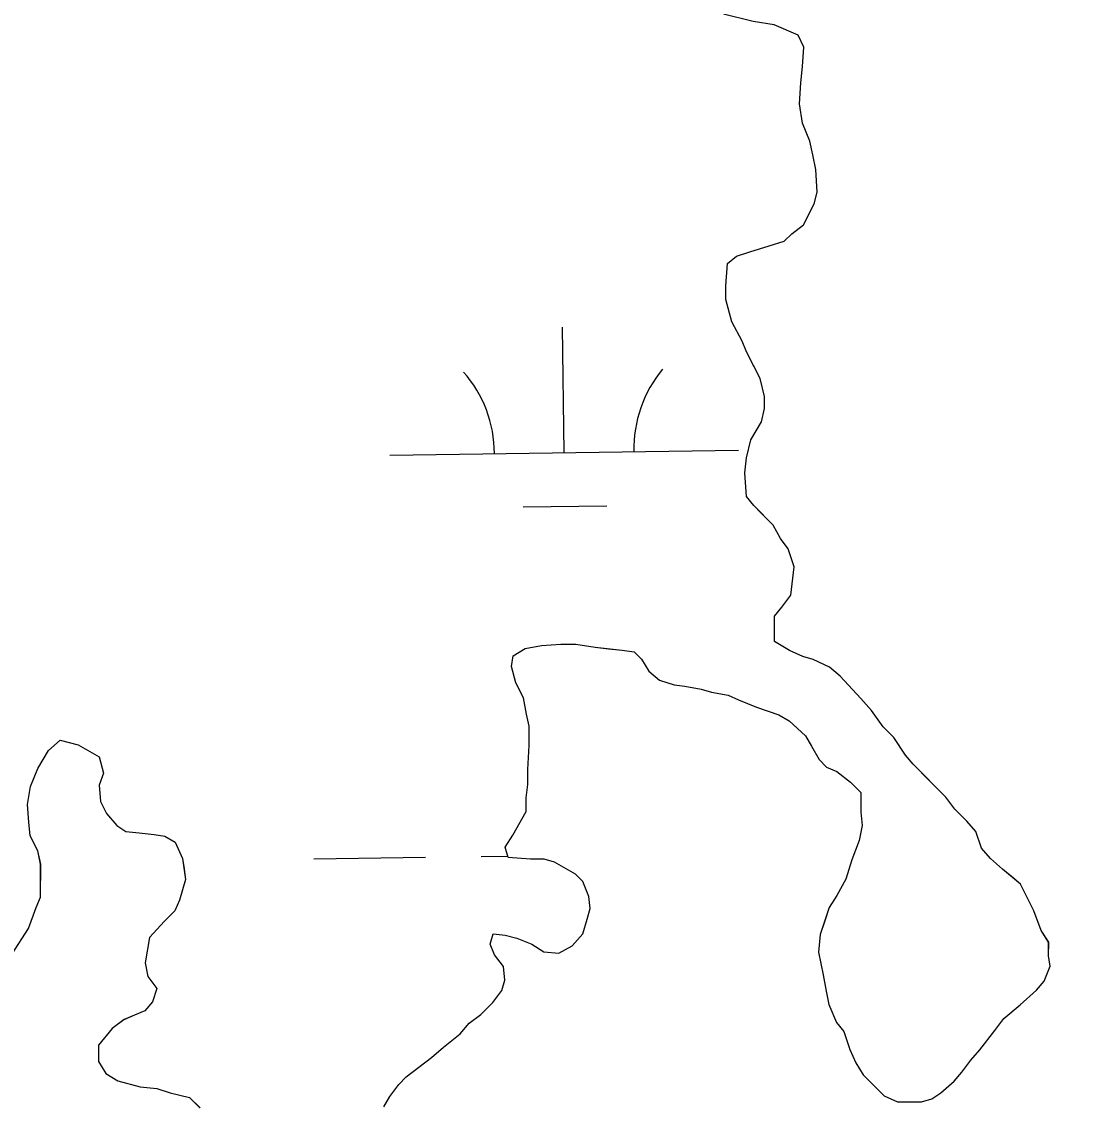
# Model space of a CAD drawing. Extents: x 3767014 to 3805179, y 361544 to 387384.
# Drawn here: x 3792089.7 to 3792392.4, y 368453.5 to 368763.9 of the extents above; entities that cross this region are included whole.
import ezdxf

# ---------------------------------------------------------------- set-up
doc = ezdxf.new("R2010")
doc.units = 0
for name, color, linetype in [('V-RIVR-EDGE', 7, 'Continuous'), ('V-TOPO-SHOR', 7, 'Continuous'), ('V-WETL-SWMP', 7, 'Continuous')]:
    doc.layers.add(name, color=color, linetype=linetype)

msp = doc.modelspace()

# ---------------------------------------------------------------- linework, layer by layer
at = {"layer": 'V-RIVR-EDGE'}
msp.add_spline([(3785266.865, 377529.211), (3785342.8, 377494.248), (3785391.258, 377467.439), (3785439.72, 377442.249), (3785475.246, 377418.707), (3785525.316, 377389.469), (3785575.383, 377359.422), (3785621.413, 377331.811), (3785722.351, 377269.288), (3785796.661, 377231.094), (3785852.385, 377199.415), (3785928.324, 377166.069), (3785964.678, 377149.804), (3786028.506, 377124.576), (3786060.018, 377113.175), (3786092.316, 377092.068), (3786117.34, 377073.405), (3786135.083, 377053.143), (3786154.458, 377039.347), (3786176.258, 377024.735), (3786206.946, 377006.867), (3786256.211, 376979.248), (3786328.098, 376942.677), (3786374.949, 376919.917), (3786491.265, 376862.208), (3786553.467, 376833.749), (3786619.713, 376805.279), (3786729.589, 376759.718), (3786796.656, 376736.099), (3786845.136, 376718.187), (3786867.767, 376712.469), (3787003.51, 376661.992), (3787089.16, 376631.048), (3787163.496, 376603.367), (3787230.559, 376578.13), (3787257.223, 376568.359), (3787300.044, 376551.27), (3787354.992, 376532.533), (3787409.127, 376512.181), (3787544.074, 376466.558), (3787612.756, 376442.126), (3787657.197, 376425.841), (3787730.724, 376398.162), (3787781.63, 376380.244), (3787834.96, 376361.511), (3787891.524, 376341.961), (3787940, 376322.432), (3787998.976, 376297.215), (3788050.697, 376281.721), (3788117.768, 376259.719), (3788176.757, 376240.164), (3788221.198, 376223.879), (3788259.981, 376209.226), (3788406.252, 376164.383), (3788541.215, 376125.23), (3788606.67, 376104.041), (3788679.39, 376077.173), (3788748.889, 376055.974), (3788871.693, 376005.528), (3788969.454, 375966.467), (3789047.013, 375933.926), (3789119.723, 375903.014), (3789155.253, 375881.09), (3789182.716, 375867.274), (3789214.225, 375854.256), (3789257.04, 375834.74), (3789281.286, 375828.21), (3789303.105, 375821.686), (3789328.955, 375809.491), (3789367.724, 375789.177), (3789414.577, 375767.225), (3789468.708, 375745.255), (3789509.105, 375728.981), (3789555.157, 375710.266), (3789585.849, 375694.015), (3789620.578, 375675.328), (3789681.97, 375646.062), (3789753.859, 375610.3), (3789792.633, 375591.603), (3789842.712, 375566.408), (3789897.64, 375539.584), (3789938.019, 375516.03), (3789968.727, 375506.25), (3790004.289, 375497.265), (3790030.972, 375494.773), (3790047.128, 375487.455), (3790077.007, 375469.589), (3790124.633, 375433.077), (3790192.442, 375382.768), (3790252.165, 375332.478), (3790290.91, 375302.459), (3790337.741, 375271.611), (3790406.357, 375220.491), (3790469.329, 375175.855), (3790570.248, 375106.054), (3790647.751, 375050.868), (3790691.367, 375028.115), (3790744.667, 374997.251), (3790806.838, 374955.852), (3790873.863, 374915.249), (3790932, 374877.903), (3791002.231, 374825.97), (3791052.265, 374782.175), (3791082.927, 374753.793), (3791131.331, 374705.149), (3791170.05, 374664.616), (3791192.631, 374638.681), (3791220.891, 374620.01), (3791288.67, 374557.569), (3791322.577, 374533.223), (3791362.944, 374504.817), (3791396.042, 374480.473), (3791434.785, 374449.645), (3791482.407, 374411.517), (3791534.052, 374365.291), (3791646.192, 374254.216), (3791707.514, 374196.644), (3791738.968, 374161.791), (3791773.65, 374123.694), (3791803.497, 374092.888), (3791829.321, 374070.18), (3791830.912, 374059.662), (3791837.316, 374032.958), (3791849.409, 374017.562), (3791884.123, 373992.405), (3791930.977, 373971.262), (3791954.393, 373955.838), (3791993.134, 373924.202), (3792026.979, 373874.785), (3792047.912, 373836.722), (3792063.186, 373799.482), (3792086.509, 373746.857), (3792112.249, 373690.181), (3792141.261, 373648.864), (3792158.993, 373624.558), (3792177.552, 373607.528), (3792214.702, 373586.409), (3792255.083, 373563.665), (3792301.119, 373538.48), (3792346.34, 373510.871), (3792382.671, 373485.71), (3792422.225, 373455.689), (3792479.537, 373411.875), (3792548.144, 373356.711), (3792619.168, 373298.307), (3792672.431, 373252.077), (3792709.534, 373212.357), (3792750.656, 373162.113), (3792839.385, 373068.08), (3792888.572, 373008.92), (3792945.027, 372945.699), (3792999.062, 372884.91), (3793053.898, 372820.884), (3793149.89, 372720.363), (3793208.761, 372653.092), (3793261.195, 372598.777), (3793315.232, 372538.796), (3793358.792, 372493.399), (3793409.592, 372432.618), (3793462.809, 372367.787), (3793498.283, 372323.219), (3793536.997, 372280.26), (3793578.124, 372232.443), (3793604.724, 372196.792), (3793668.438, 372125.466), (3793703.128, 372090.604), (3793760.41, 372034.66), (3793806.384, 371984.404), (3793839.438, 371942.268), (3793939.427, 371823.136), (3793981.333, 371763.186), (3794029.674, 371688.662), (3794050.609, 371651.408), (3794073.177, 371620.62), (3794178.796, 371488.535), (3794237.625, 371404.28), (3794268.243, 371358.106), (3794301.293, 371314.353), (3794332.724, 371269.794), (3794395.613, 371192), (3794429.476, 371149.862), (3794472.201, 371093.953), (3794523.788, 371024.274), (3794601.175, 370922.181), (3794640.679, 370871.942), (3794687.421, 370805.509), (3794733.389, 370752.828), (3794829.339, 370635.323), (3794895.463, 370557.521), (3794959.948, 370470.826), (3795013.158, 370403.569), (3795070.394, 370329.023), (3795159.854, 370203.448), (3795225.98, 370126.454), (3795296.13, 370041.363), (3795379.18, 369940.065), (3795459.001, 369841.201), (3795508.163, 369772.337), (3795554.103, 369708.333), (3795661.315, 369566.538), (3795715.338, 369500.897), (3795762.105, 369444.169), (3795798.366, 369390.703), (3795915.247, 369234.327), (3795963.601, 369165.465), (3796028.082, 369077.153), (3796043.387, 369052.853), (3796054.672, 369037.459), (3796077.242, 369007.48), (3796148.213, 368927.239), (3796183.677, 368878.627), (3796226.382, 368814.631), (3796275.531, 368740.105), (3796314.222, 368688.25), (3796353.714, 368633.158), (3796401.268, 368567.533), (3796456.873, 368487.33), (3796513.292, 368409.551), (3796545.533, 368365.8), (3796626.113, 368246.716), (3796670.449, 368188.377), (3796704.298, 368140.578), (3796751.041, 368074.145), (3796787.308, 368023.105), (3796838.907, 367958.278), (3796844.528, 367942.09), (3796845.295, 367925.104), (3796846.094, 367921.059), (3796852.559, 367919.425), (3796863.071, 367918.59), (3796875.166, 367904.003), (3796903.398, 367874.01), (3796931.629, 367844.017), (3796952.579, 367812.424), (3796982.392, 367767.87), (3797007.371, 367730.606), (3797037.194, 367690.095), (3797062.185, 367657.684), (3797075.869, 367631.77), (3797095.223, 367609.078), (3797126.665, 367569.372), (3797156.484, 367527.244), (3797212.099, 367451.085), (3797254.808, 367388.706), (3797302.183, 367327.228)], degree=3, dxfattribs=at)
at = {"layer": 'V-TOPO-SHOR'}
for points in [[(3792350.011, 368546.237), (3792345.309, 368550.958), (3792343.173, 368553.53), (3792339.759, 368558.675), (3792336.766, 368561.679), (3792333.35, 368566.396), (3792330.358, 368569.826), (3792324.376, 368576.263), (3792321.386, 368578.837), (3792316.68, 368580.988), (3792313.683, 368581.85), (3792309.833, 368583.57), (3792305.557, 368586.147), (3792305.569, 368593.427), (3792307.716, 368595.991), (3792310.292, 368599.412), (3792311.164, 368607.546), (3792309.46, 368612.689), (3792307.326, 368615.689), (3792305.192, 368619.547), (3792301.774, 368622.98), (3792299.636, 368625.124), (3792297.5, 368627.699), (3792297.086, 368634.549), (3792297.523, 368638.831), (3792298.817, 368643.968), (3792301.826, 368649.1), (3792302.69, 368652.952), (3792302.696, 368656.379), (3792301.42, 368661.517), (3792299.714, 368664.948), (3792297.582, 368669.234), (3792296.304, 368672.232), (3792293.316, 368677.807), (3792291.616, 368684.232), (3792291.624, 368688.086), (3792292.067, 368694.508), (3792294.639, 368696.644), (3792298.495, 368697.92), (3792304.064, 368699.622), (3792308.35, 368700.898), (3792310.495, 368703.036), (3792313.925, 368705.598), (3792316.936, 368711.587), (3792317.798, 368715.011), (3792317.382, 368721.435), (3792316.534, 368725.72), (3792315.684, 368729.574), (3792313.554, 368734.717), (3792312.709, 368740.285), (3792313.149, 368746.28), (3792313.585, 368750.988), (3792314.025, 368756.555), (3792312.319, 368759.983), (3792305.473, 368762.993), (3792299.481, 368763.862), (3792290.922, 368766.02)], [(3792243.72, 368496.776), (3792247.578, 368498.908), (3792250.583, 368502.328), (3792251.875, 368506.606), (3792252.737, 368509.603), (3792252.315, 368513.029), (3792250.611, 368517.315), (3792248.473, 368519.46), (3792242.487, 368522.896), (3792239.491, 368523.758), (3792235.636, 368523.767), (3792229.216, 368524.209), (3792228.364, 368527.207), (3792230.512, 368530.627), (3792234.379, 368537.472), (3792234.387, 368541.326), (3792234.821, 368545.178), (3792234.831, 368549.461), (3792235.272, 368556.311), (3792235.284, 368561.878), (3792234.434, 368565.304), (3792233.586, 368570.017), (3792231.454, 368574.303), (3792230.178, 368579.016), (3792230.612, 368582.012), (3792234.043, 368584.146), (3792238.753, 368584.994), (3792244.322, 368585.411), (3792248.604, 368585.401), (3792254.169, 368584.535), (3792258.021, 368584.099), (3792261.873, 368583.664), (3792265.299, 368583.228), (3792267.436, 368581.084), (3792269.57, 368577.654), (3792272.564, 368575.079), (3792276.842, 368573.787), (3792279.838, 368573.353), (3792284.547, 368572.486), (3792287.543, 368571.624), (3792292.251, 368570.758), (3792295.245, 368569.468), (3792300.38, 368567.317), (3792306.798, 368565.163), (3792309.792, 368563.445), (3792314.494, 368559.154), (3792316.202, 368556.152), (3792318.334, 368552.293), (3792320.473, 368550.149), (3792323.467, 368548.859), (3792327.315, 368545.854), (3792330.305, 368542.85), (3792330.295, 368537.283), (3792330.717, 368533.429), (3792329.85, 368529.149), (3792327.7, 368523.586), (3792325.976, 368518.024), (3792323.397, 368513.318), (3792321.251, 368509.898), (3792319.956, 368506.045), (3792318.664, 368502.193), (3792318.228, 368497.057), (3792319.5, 368490.632), (3792320.346, 368485.92), (3792321.196, 368482.063), (3792323.325, 368476.921), (3792325.462, 368474.348), (3792327.165, 368469.206), (3792328.869, 368465.349), (3792331.003, 368461.919), (3792334.424, 368458.487), (3792336.988, 368455.912), (3792340.838, 368454.194), (3792347.688, 368454.18), (3792350.689, 368455.03), (3792353.259, 368456.738), (3792357.122, 368460.156), (3792359.268, 368462.72), (3792361.842, 368466.14), (3792364.419, 368469.132), (3792368.711, 368474.69), (3792371.288, 368478.113), (3792376.004, 368481.957), (3792380.723, 368486.229), (3792382.869, 368488.795), (3792384.589, 368493.073), (3792384.167, 368496.072), (3792384.176, 368499.926), (3792382.042, 368503.354), (3792379.912, 368508.927), (3792378.206, 368512.353), (3792376.072, 368516.642), (3792373.508, 368518.788), (3792370.941, 368520.932), (3792367.523, 368523.937), (3792364.959, 368526.939), (3792363.255, 368531.653), (3792360.691, 368534.656), (3792357.273, 368538.086), (3792354.711, 368541.519), (3792350.011, 368546.237)], [(3792086.999, 368496.653), (3792091.723, 368503.924), (3792093.876, 368509.914), (3792095.166, 368512.908), (3792095.174, 368516.762), (3792095.184, 368522.329), (3792094.337, 368526.185), (3792092.202, 368530.472), (3792091.783, 368534.326), (3792091.365, 368539.465), (3792092.231, 368544.603), (3792094.382, 368549.735), (3792097.388, 368554.868), (3792100.82, 368557.86), (3792105.957, 368556.563), (3792111.945, 368553.127), (3792113.219, 368548.414), (3792111.929, 368544.99), (3792112.349, 368540.28), (3792114.055, 368536.851), (3792117.045, 368533.421), (3792119.611, 368531.703), (3792123.463, 368531.266), (3792127.743, 368530.83), (3792130.742, 368530.396), (3792133.736, 368528.678), (3792135.868, 368523.961), (3792136.29, 368520.965), (3792136.712, 368517.967), (3792134.987, 368511.974), (3792133.697, 368508.98), (3792130.693, 368505.988), (3792126.402, 368501.286), (3792125.104, 368494.009), (3792125.951, 368490.155), (3792128.514, 368486.722), (3792127.221, 368482.872), (3792125.077, 368480.306), (3792122.077, 368479.028), (3792119.076, 368477.75), (3792115.646, 368475.186), (3792111.783, 368470.486), (3792111.773, 368465.773), (3792113.907, 368462.345), (3792117.329, 368460.197), (3792123.75, 368458.472), (3792128.458, 368458.034), (3792132.308, 368456.742), (3792137.873, 368455.447), (3792140.865, 368452.443)], [(3792193.533, 368452.769), (3792195.254, 368455.763), (3792197.828, 368459.183), (3792199.974, 368461.319), (3792207.263, 368466.871), (3792210.696, 368469.863), (3792215.412, 368473.707), (3792217.989, 368476.699), (3792221.419, 368479.262), (3792224.851, 368482.682), (3792227.428, 368486.102), (3792228.29, 368489.096), (3792227.868, 368492.952), (3792225.306, 368496.383), (3792224.028, 368499.381), (3792224.89, 368502.377), (3792228.315, 368501.943), (3792231.739, 368501.081), (3792236.017, 368499.359), (3792239.439, 368497.21), (3792243.72, 368496.776)]]:
    msp.add_lwpolyline(points, dxfattribs=at)
at = {"layer": 'V-WETL-SWMP'}
for p, q in [((3792305.474, 368762.994), (3792299.481, 368763.862)), ((3792312.319, 368759.983), (3792305.474, 368762.994)), ((3792314.025, 368756.554), (3792312.319, 368759.983)), ((3792313.586, 368750.988), (3792314.025, 368756.554)), ((3792313.149, 368746.279), (3792313.586, 368750.988)), ((3792312.709, 368740.285), (3792313.149, 368746.279)), ((3792313.554, 368734.717), (3792312.709, 368740.285)), ((3792315.685, 368729.574), (3792313.554, 368734.717)), ((3792316.534, 368725.719), (3792315.685, 368729.574)), ((3792317.382, 368721.435), (3792316.534, 368725.719)), ((3792317.798, 368715.011), (3792317.382, 368721.435)), ((3792316.935, 368711.587), (3792317.798, 368715.011)), ((3792313.925, 368705.598), (3792316.935, 368711.587)), ((3792310.495, 368703.036), (3792313.925, 368705.598)), ((3792304.065, 368699.623), (3792308.35, 368700.899)), ((3792308.35, 368700.899), (3792310.495, 368703.036)), ((3792294.639, 368696.644), (3792298.495, 368697.921)), ((3792298.495, 368697.921), (3792304.065, 368699.623)), ((3792291.625, 368688.086), (3792292.066, 368694.508)), ((3792292.066, 368694.508), (3792294.639, 368696.644)), ((3792291.617, 368684.232), (3792291.625, 368688.086)), ((3792293.317, 368677.806), (3792291.617, 368684.232)), ((3792245.281, 368640.322), (3792244.781, 368676.319)), ((3792296.304, 368672.233), (3792293.317, 368677.806)), ((3792297.583, 368669.234), (3792296.304, 368672.233)), ((3792301.421, 368661.518), (3792297.583, 368669.234)), ((3792302.696, 368656.378), (3792301.421, 368661.518)), ((3792302.689, 368652.952), (3792302.696, 368656.378)), ((3792301.825, 368649.1), (3792302.689, 368652.952)), ((3792298.818, 368643.967), (3792301.825, 368649.1)), ((3792297.523, 368638.831), (3792298.818, 368643.967)), ((3792195.286, 368639.628), (3792295.276, 368641.017)), ((3792297.086, 368634.55), (3792297.523, 368638.831)), ((3792297.501, 368627.698), (3792297.086, 368634.55)), ((3792299.637, 368625.125), (3792297.501, 368627.698)), ((3792233.496, 368624.726), (3792257.494, 368625.059)), ((3792305.193, 368619.547), (3792299.637, 368625.125)), ((3792307.326, 368615.689), (3792305.193, 368619.547)), ((3792309.461, 368612.688), (3792307.326, 368615.689)), ((3792311.164, 368607.546), (3792309.461, 368612.688)), ((3792310.292, 368599.412), (3792311.164, 368607.546)), ((3792307.716, 368595.992), (3792310.292, 368599.412)), ((3792305.57, 368593.427), (3792307.716, 368595.992)), ((3792305.556, 368586.147), (3792305.57, 368593.427)), ((3792309.833, 368583.57), (3792305.556, 368586.147)), ((3792230.614, 368582.012), (3792234.043, 368584.146)), ((3792234.043, 368584.146), (3792238.755, 368584.993)), ((3792238.755, 368584.993), (3792244.323, 368585.411)), ((3792244.323, 368585.411), (3792248.605, 368585.402)), ((3792248.605, 368585.402), (3792254.169, 368584.535)), ((3792254.169, 368584.535), (3792261.875, 368583.664)), ((3792261.875, 368583.664), (3792265.299, 368583.229)), ((3792265.299, 368583.229), (3792267.436, 368581.083)), ((3792313.683, 368581.849), (3792309.833, 368583.57)), ((3792230.179, 368579.015), (3792230.614, 368582.012)), ((3792267.436, 368581.083), (3792269.57, 368577.654)), ((3792316.679, 368580.987), (3792313.683, 368581.849)), ((3792321.385, 368578.837), (3792316.679, 368580.987)), ((3792231.455, 368574.303), (3792230.179, 368579.015)), ((3792269.57, 368577.654), (3792272.563, 368575.079)), ((3792324.377, 368576.262), (3792321.385, 368578.837)), ((3792233.587, 368570.017), (3792231.455, 368574.303)), ((3792272.563, 368575.079), (3792276.842, 368573.786)), ((3792276.842, 368573.786), (3792279.839, 368573.352)), ((3792279.839, 368573.352), (3792284.547, 368572.486)), ((3792330.359, 368569.827), (3792324.377, 368576.262)), ((3792284.547, 368572.486), (3792287.543, 368571.624)), ((3792287.543, 368571.624), (3792292.251, 368570.758)), ((3792292.251, 368570.758), (3792295.246, 368569.468)), ((3792234.435, 368565.305), (3792233.587, 368570.017)), ((3792295.246, 368569.468), (3792300.38, 368567.317)), ((3792300.38, 368567.317), (3792306.799, 368565.163)), ((3792333.35, 368566.396), (3792330.359, 368569.827)), ((3792235.284, 368561.877), (3792234.435, 368565.305)), ((3792306.799, 368565.163), (3792309.793, 368563.444)), ((3792336.766, 368561.679), (3792333.35, 368566.396)), ((3792235.273, 368556.311), (3792235.284, 368561.877)), ((3792309.793, 368563.444), (3792314.495, 368559.153)), ((3792339.758, 368558.675), (3792336.766, 368561.679)), ((3792097.39, 368554.869), (3792100.822, 368557.86)), ((3792100.822, 368557.86), (3792105.958, 368556.565)), ((3792314.495, 368559.153), (3792316.202, 368556.152)), ((3792343.173, 368553.53), (3792339.758, 368558.675)), ((3792094.383, 368549.737), (3792097.39, 368554.869)), ((3792105.958, 368556.565), (3792111.946, 368553.128)), ((3792234.832, 368549.461), (3792235.273, 368556.311)), ((3792316.202, 368556.152), (3792318.335, 368552.294)), ((3792111.946, 368553.128), (3792113.221, 368548.415)), ((3792318.335, 368552.294), (3792320.472, 368550.149)), ((3792345.309, 368550.957), (3792343.173, 368553.53)), ((3792092.232, 368544.603), (3792094.383, 368549.737)), ((3792234.823, 368545.179), (3792234.832, 368549.461)), ((3792320.472, 368550.149), (3792323.467, 368548.859)), ((3792323.467, 368548.859), (3792327.315, 368545.854)), ((3792354.711, 368541.518), (3792345.309, 368550.957)), ((3792113.221, 368548.415), (3792111.93, 368544.992)), ((3792327.315, 368545.854), (3792330.306, 368542.85)), ((3792091.365, 368539.466), (3792092.232, 368544.603)), ((3792111.93, 368544.992), (3792112.349, 368540.281)), ((3792234.388, 368541.327), (3792234.823, 368545.179)), ((3792330.306, 368542.85), (3792330.295, 368537.284)), ((3792091.783, 368534.327), (3792091.365, 368539.466)), ((3792112.349, 368540.281), (3792114.055, 368536.852)), ((3792234.38, 368537.473), (3792234.388, 368541.327)), ((3792357.274, 368538.087), (3792354.711, 368541.518)), ((3792114.055, 368536.852), (3792117.045, 368533.421)), ((3792230.513, 368530.629), (3792234.38, 368537.473)), ((3792330.295, 368537.284), (3792330.716, 368533.429)), ((3792360.692, 368534.655), (3792357.274, 368538.087)), ((3792092.204, 368530.472), (3792091.783, 368534.327)), ((3792117.045, 368533.421), (3792119.611, 368531.703)), ((3792330.716, 368533.429), (3792329.851, 368529.149)), ((3792363.256, 368531.653), (3792360.692, 368534.655)), ((3792094.337, 368526.186), (3792092.204, 368530.472)), ((3792119.611, 368531.703), (3792123.464, 368531.267)), ((3792123.464, 368531.267), (3792127.745, 368530.831)), ((3792127.745, 368530.831), (3792130.742, 368530.396)), ((3792130.742, 368530.396), (3792133.736, 368528.678)), ((3792228.365, 368527.208), (3792230.513, 368530.629)), ((3792364.959, 368526.939), (3792363.256, 368531.653)), ((3792133.736, 368528.678), (3792135.868, 368523.963)), ((3792229.216, 368524.209), (3792228.365, 368527.208)), ((3792329.851, 368529.149), (3792327.699, 368523.587)), ((3792367.523, 368523.937), (3792364.959, 368526.939)), ((3792095.186, 368522.33), (3792094.337, 368526.186)), ((3792135.868, 368523.963), (3792136.712, 368517.967)), ((3792173.483, 368523.882), (3792205.48, 368524.326)), ((3792221.479, 368524.548), (3792229.089, 368524.654)), ((3792235.638, 368523.768), (3792229.216, 368524.209)), ((3792239.492, 368523.76), (3792235.638, 368523.768)), ((3792242.487, 368522.898), (3792239.492, 368523.76)), ((3792370.942, 368520.933), (3792367.523, 368523.937)), ((3792095.167, 368512.91), (3792095.186, 368522.33)), ((3792248.475, 368519.461), (3792242.487, 368522.898)), ((3792327.699, 368523.587), (3792325.976, 368518.023)), ((3792376.072, 368516.641), (3792370.942, 368520.933)), ((3792136.712, 368517.967), (3792134.988, 368511.976)), ((3792250.612, 368517.316), (3792248.475, 368519.461)), ((3792325.976, 368518.023), (3792323.397, 368513.318)), ((3792252.317, 368513.03), (3792250.612, 368517.316)), ((3792379.911, 368508.926), (3792376.072, 368516.641)), ((3792093.877, 368509.915), (3792095.167, 368512.91)), ((3792134.988, 368511.976), (3792133.697, 368508.981)), ((3792252.738, 368509.604), (3792252.317, 368513.03)), ((3792323.397, 368513.318), (3792321.25, 368509.897)), ((3792091.724, 368503.925), (3792093.877, 368509.915)), ((3792133.697, 368508.981), (3792130.694, 368505.989)), ((3792251.876, 368506.608), (3792252.738, 368509.604)), ((3792321.25, 368509.897), (3792318.666, 368502.194)), ((3792382.041, 368503.355), (3792379.911, 368508.926)), ((3792130.694, 368505.989), (3792126.403, 368501.287)), ((3792250.583, 368502.329), (3792251.876, 368506.608)), ((3792086.999, 368496.654), (3792091.724, 368503.925)), ((3792224.029, 368499.383), (3792224.891, 368502.379)), ((3792224.891, 368502.379), (3792228.316, 368501.944)), ((3792247.579, 368498.909), (3792250.583, 368502.329)), ((3792318.666, 368502.194), (3792318.228, 368497.057)), ((3792384.175, 368499.925), (3792382.041, 368503.355)), ((3792126.403, 368501.287), (3792125.104, 368494.011)), ((3792225.307, 368496.383), (3792224.029, 368499.383)), ((3792228.316, 368501.944), (3792231.74, 368501.081)), ((3792231.74, 368501.081), (3792236.018, 368499.36)), ((3792236.018, 368499.36), (3792239.44, 368497.212)), ((3792243.721, 368496.776), (3792247.579, 368498.909)), ((3792384.168, 368496.071), (3792384.175, 368499.925)), ((3792227.87, 368492.953), (3792225.307, 368496.383)), ((3792239.44, 368497.212), (3792243.721, 368496.776)), ((3792318.228, 368497.057), (3792319.5, 368490.631)), ((3792384.59, 368493.073), (3792384.168, 368496.071)), ((3792125.104, 368494.011), (3792125.953, 368490.155)), ((3792228.291, 368489.098), (3792227.87, 368492.953)), ((3792382.869, 368488.794), (3792384.59, 368493.073)), ((3792125.953, 368490.155), (3792128.515, 368486.724)), ((3792319.5, 368490.631), (3792320.347, 368485.919)), ((3792128.515, 368486.724), (3792127.223, 368482.873)), ((3792227.428, 368486.102), (3792228.291, 368489.098)), ((3792380.723, 368486.229), (3792382.869, 368488.794)), ((3792224.852, 368482.682), (3792227.428, 368486.102)), ((3792320.347, 368485.919), (3792321.196, 368482.064)), ((3792376.004, 368481.957), (3792380.723, 368486.229)), ((3792125.077, 368480.308), (3792119.077, 368477.751)), ((3792127.223, 368482.873), (3792125.077, 368480.308)), ((3792221.42, 368479.263), (3792224.852, 368482.682)), ((3792321.196, 368482.064), (3792323.327, 368476.921)), ((3792371.287, 368478.112), (3792376.004, 368481.957)), ((3792119.077, 368477.751), (3792115.647, 368475.188)), ((3792217.989, 368476.701), (3792221.42, 368479.263)), ((3792368.711, 368474.691), (3792371.287, 368478.112)), ((3792115.647, 368475.188), (3792111.784, 368470.486)), ((3792215.414, 368473.708), (3792217.989, 368476.701)), ((3792323.327, 368476.921), (3792325.463, 368474.348)), ((3792325.463, 368474.348), (3792327.166, 368469.206)), ((3792364.418, 368469.133), (3792368.711, 368474.691)), ((3792210.697, 368469.864), (3792215.414, 368473.708)), ((3792111.784, 368470.486), (3792111.774, 368465.775)), ((3792207.265, 368466.873), (3792210.697, 368469.864)), ((3792327.166, 368469.206), (3792328.871, 368465.349)), ((3792361.843, 368466.141), (3792364.418, 368469.133)), ((3792111.774, 368465.775), (3792113.909, 368462.346)), ((3792199.975, 368461.321), (3792207.265, 368466.873)), ((3792328.871, 368465.349), (3792331.005, 368461.919)), ((3792359.267, 368462.72), (3792361.843, 368466.141)), ((3792113.909, 368462.346), (3792117.33, 368460.198)), ((3792331.005, 368461.919), (3792336.988, 368455.913)), ((3792357.122, 368460.155), (3792359.267, 368462.72)), ((3792117.33, 368460.198), (3792123.75, 368458.473)), ((3792195.254, 368455.763), (3792197.83, 368459.184)), ((3792197.83, 368459.184), (3792199.975, 368461.321)), ((3792353.261, 368456.737), (3792357.122, 368460.155)), ((3792123.75, 368458.473), (3792128.459, 368458.035)), ((3792128.459, 368458.035), (3792132.31, 368456.743)), ((3792132.31, 368456.743), (3792137.874, 368455.448)), ((3792137.874, 368455.448), (3792140.866, 368452.444)), ((3792193.535, 368452.769), (3792195.254, 368455.763)), ((3792336.988, 368455.913), (3792340.839, 368454.193)), ((3792350.689, 368455.03), (3792353.261, 368456.737)), ((3792340.839, 368454.193), (3792347.69, 368454.179)), ((3792347.69, 368454.179), (3792350.689, 368455.03))]:
    msp.add_line(p, q, dxfattribs=at)
for centre, start, end in [((3792190.037, 368640.03), 0.02404, 41.5677), ((3792300.512, 368641.564), 140.02403, 181.56769)]:
    msp.add_arc(centre, 35.246, start, end, dxfattribs=at)

doc.saveas('drawing.dxf')
